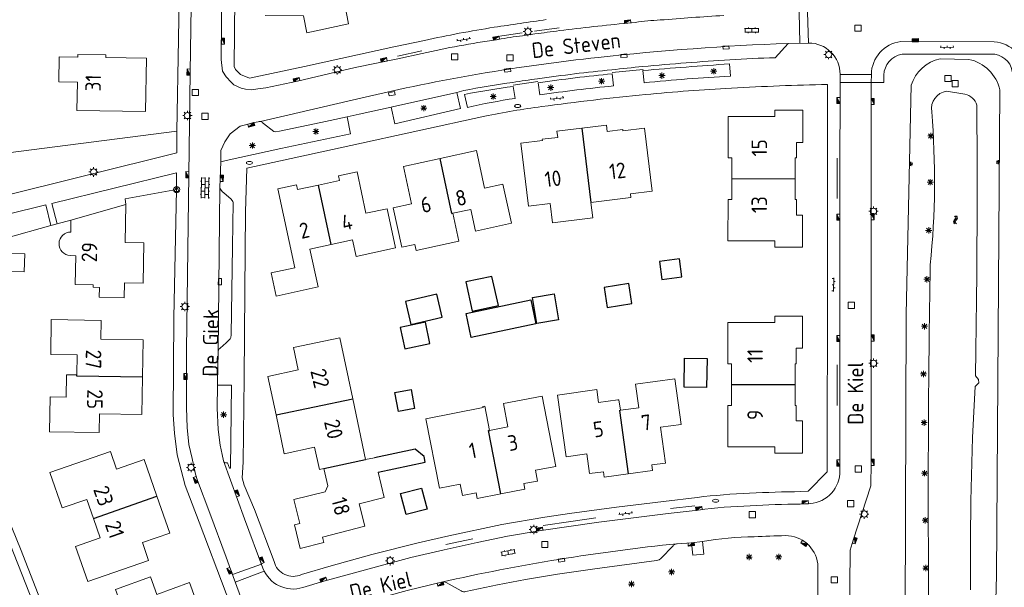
# Model space of a CAD drawing. Extents: x 168769 to 512904, y 516715 to 1559940.
# Tile 285 of 299: x 170967 to 171125, y 520166 to 520257. Entities that reach past the tile are written whole.
import ezdxf

# ---------------------------------------------------------------- set-up
doc = ezdxf.new("R2010")
doc.units = 0
doc.header["$MEASUREMENT"] = 0
doc.layers.get('0').update_dxf_attribs({"linetype": 'CONTINUOUS'})
for name, color, linetype, lineweight in [('B01_HOOFDGEBOUW', 10, 'CONTINUOUS', 0), ('B02_bijgebouw', 12, 'CONTINUOUS', 0), ('B07_scheidingsmuur', 14, 'CONTINUOUS', 25), ('Q04_wegmarkering', 7, 'CONTINUOUS', 0), ('Q21_LANTAARNPAAL', 7, 'CONTINUOUS', 18), ('Q23_kolk', 7, 'CONTINUOUS', 18), ('Q24_PUTDEKSEL', 7, 'CONTINUOUS', 0), ('Q26_BOOM', 7, 'CONTINUOUS', 18), ('Q28_rioolput', 7, 'CONTINUOUS', 18), ('Q39_overig_puntvormig_object', 7, 'CONTINUOUS', 18), ('Q92_BRANDKRAAN', 7, 'CONTINUOUS', 0), ('Q96_STRAATKOLK', 7, 'CONTINUOUS', 0), ('Q97_TROTTOIRKOLK', 7, 'CONTINUOUS', 0), ('S02_symb_open_verh', 7, 'CONTINUOUS', 13), ('T09_INSTEEKSLOOT', 72, 'CONTINUOUS', 0), ('T51_CULTUURSCHEIDING', 3, 'CONTINUOUS', 0), ('V00_kant_verharding', 252, 'CONTINUOUS', 0), ('V04_Kant_op_inrit', 254, 'CONTINUOUS', 13), ('V11_VERKEERSDREMPEL', 7, 'CONTINUOUS', 0), ('W00_KANT_WATER', 140, 'CONTINUOUS', 0)]:
    doc.layers.add(name, color=color, linetype=linetype, lineweight=lineweight)
for name, color, linetype in [('B11_dakrand_hoofdgebouw', 20, 'CONTINUOUS'), ('B14_dakrand_bijgebouw', 30, 'CONTINUOUS'), ('S04_Talud', 7, 'CONTINUOUS'), ('S05_Water', 132, 'CONTINUOUS'), ('Z02_Huisnummer', 253, 'CONTINUOUS'), ('Z06_STRAATNAAM', 7, 'CONTINUOUS')]:
    doc.layers.add(name, color=color, linetype=linetype)
doc.styles.add('ISOCP', font='isocp.shx', dxfattribs={"height": 1.8})

# ---------------------------------------------------------------- blocks, each defined once
blk = doc.blocks.new('Q21')
at = {"color": 0}
for points in [[(-1.5, 0), (-1, 0)], [(-1.06, 1.06), (-0.71, 0.71)], [(0, 1.5), (0, 1)], [(1.06, 1.06), (0.71, 0.71)], [(1.5, 0), (1, 0)], [(-1.06, -1.06), (-0.71, -0.71)], [(0, -1.5), (0, -1)], [(1.06, -1.06), (0.71, -0.71)]]:
    blk.add_lwpolyline(points, dxfattribs=at)
blk.add_circle((0, 0), 1, dxfattribs=at)
blk = doc.blocks.new('Q26')
at = {"color": 0}
for p, q in [((-1, 0), (1, 0)), ((-0.7, 0.7), (0.7, -0.7)), ((0.7, 0.7), (-0.7, -0.7)), ((0, 1), (0, -1))]:
    blk.add_line(p, q, dxfattribs=at)
blk = doc.blocks.new('Q28')
at = {"color": 0}
blk.add_lwpolyline([(1, 1), (1, -1), (-1, -1), (-1, 1)], close=True, dxfattribs=at)
blk = doc.blocks.new('Q97')
blk.add_hatch(color=256).paths.add_polyline_path([(-1, 1), (-1, 0), (1, 1)])
blk.add_line((1, 1), (-1, 0))
at = {"color": 0}
for points in [[(-1, 0), (-1, 1), (1, 1), (1, 0), (-1, 0)], [(0, 0.8), (0, 1)]]:
    blk.add_lwpolyline(points, dxfattribs=at)
blk = doc.blocks.new('Q23')
at = {"color": 0}
blk.add_lwpolyline([(0.99, -0.5), (-0.99, -0.5), (-0.99, 0.5), (0.99, 0.5), (0.99, -0.5)], dxfattribs=at)
blk = doc.blocks.new('Q92')
at = {"color": 0}
blk.add_ellipse((0, 0), major_axis=(-0.991, 0), ratio=0.499983, start_param=1.570796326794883, end_param=7.853981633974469, dxfattribs=at)
blk = doc.blocks.new('S022')
at = {"color": 0}
for p, q in [((0.01, 1.15), (0.31, 1.15)), ((0.31, -2.3), (0.31, 2.3)), ((0.31, 2.1), (1.51, 2.1)), ((0.31, 0), (1.51, 0)), ((1.51, -2.3), (1.51, 2.3)), ((1.51, 1.05), (1.81, 1.05)), ((0.01, -1.15), (0.31, -1.15)), ((0.31, -2.1), (1.51, -2.1)), ((1.51, -1.05), (1.81, -1.05))]:
    blk.add_line(p, q, dxfattribs=at)
blk = doc.blocks.new('S024')
at = {"color": 0}
for p, q in [((0, 1.2), (6.7, 1.2)), ((0, 0), (6.7, 0)), ((0.2, 1.2), (0.2, 0)), ((1.25, 1.5), (1.25, 1.2)), ((1.25, 0), (1.25, -1.2)), ((2.3, 1.2), (2.3, 0)), ((3.35, 1.5), (3.35, 1.2)), ((3.35, 0), (3.35, -1.2)), ((4.4, 1.2), (4.4, 0)), ((5.45, 1.5), (5.45, 1.2)), ((5.45, 0), (5.45, -1.2)), ((6.5, 1.2), (6.5, 0)), ((0, -1.2), (6.7, -1.2)), ((0.2, -1.2), (0.2, -1.5)), ((2.3, -1.2), (2.3, -1.5)), ((4.4, -1.2), (4.4, -1.5)), ((6.5, -1.2), (6.5, -1.5))]:
    blk.add_line(p, q, dxfattribs=at)
blk = doc.blocks.new('Q24')
at = {"color": 0}
blk.add_lwpolyline([(1, 1), (1, -1), (-1, -1), (-1, 1)], close=True, dxfattribs=at)
blk = doc.blocks.new('Q39')
at = {"color": 0}
blk.add_lwpolyline([(-0.8, -0.6), (0.8, -0.6), (0, 1)], close=True, dxfattribs=at)
blk.add_circle((0, 0), 1, dxfattribs=at)
blk = doc.blocks.new('S04')
at = {"color": 0}
for p, q in [((0, 0.5), (0.5, 0.5)), ((0, 0.25), (1, 0.25)), ((0, 0), (0.5, 0)), ((0, -0.25), (1, -0.25)), ((0, -0.5), (0.5, -0.5))]:
    blk.add_line(p, q, dxfattribs=at)
blk = doc.blocks.new('S026')
for p, q in [((0, 0), (4.4, 0)), ((0.2, 0.5), (0.2, 0)), ((1.2, 0), (1.2, -0.5)), ((2.2, 0.5), (2.2, 0)), ((3.2, 0), (3.2, -0.5)), ((4.2, 0.5), (4.2, 0))]:
    blk.add_line(p, q)
blk = doc.blocks.new('Q96')
for p, q in [((-1, 0.88), (1, 0.88)), ((-1, 0.75), (1, 0.75)), ((-1, 0.63), (1, 0.63)), ((-1, 0.5), (1, 0.5)), ((-1, 0.38), (1, 0.38)), ((-1, 0.25), (1, 0.25)), ((-1, 0.12), (1, 0.12))]:
    blk.add_line(p, q)
at = {"color": 0}
blk.add_lwpolyline([(1, 1), (1, 0), (-1, 0), (-1, 1), (1, 1)], dxfattribs=at)
blk = doc.blocks.new('S05')
at = {"color": 0}
for p, q in [((0.08, 0.3), (0.38, 0.59)), ((0.11, -0.19), (0.41, 0.09)), ((0.38, 0.59), (0.68, 0.71)), ((0.41, 0.09), (0.71, 0.21)), ((0.68, 0.71), (1.01, 0.62)), ((0.71, 0.21), (1.02, 0.12)), ((1.01, 0.62), (1.33, 0.37)), ((1.02, 0.12), (1.36, -0.12)), ((1.33, 0.37), (1.66, 0.13)), ((1.66, 0.13), (1.97, 0.04)), ((1.97, 0.04), (2.28, 0.16)), ((2.28, 0.16), (2.58, 0.44)), ((1.36, -0.12), (1.68, -0.37)), ((1.68, -0.37), (2, -0.46)), ((2, -0.46), (2.31, -0.33)), ((2.31, -0.33), (2.61, -0.05))]:
    blk.add_line(p, q, dxfattribs=at)

msp = doc.modelspace()

# ---------------------------------------------------------------- linework, layer by layer
at = {"layer": 'B01_HOOFDGEBOUW'}
for points in [[(171015.33, 520263.29), (171015.28, 520259.71), (171018.93, 520259.67), (171019.67, 520256.08), (171012.98, 520254.61), (171012.43, 520257.33), (171006.29, 520257.38)], [(170973.22, 520250.76), (170976.2, 520250.72), (170976.21, 520251.15), (170980.68, 520251.09), (170980.67, 520250.64), (170987.2, 520250.55), (170987.05, 520242.01), (170976.06, 520242.17), (170976.15, 520246.72), (170973.15, 520246.77), (170973.22, 520250.76)], [(171091.36, 520231.2), (171091.36, 520234.54), (171091.56, 520234.54), (171091.57, 520237.04), (171092.57, 520237.03), (171092.57, 520242.19), (171088.1, 520242.2), (171088.1, 520241.2), (171080.59, 520241.2), (171080.58, 520234.54), (171081.18, 520234.54), (171081.18, 520231.21)], [(171057.1, 520239.31), (171053.12, 520238.83), (171053.24, 520237.84), (171050.76, 520237.54), (171050.79, 520237.33), (171047.32, 520236.91), (171048.55, 520226.78), (171052.03, 520227.2), (171052.4, 520224.13), (171058.85, 520224.91), (171058.54, 520227.39), (171058.55, 520227.39)], [(171067.17, 520239.32), (171063.69, 520238.9), (171063.67, 520239.11), (171061.18, 520238.8), (171061.06, 520239.8), (171057.1, 520239.31)], [(171058.55, 520227.39), (171065, 520228.18), (171064.92, 520228.77), (171068.4, 520229.2), (171067.17, 520239.32)], [(171034.34, 520234.44), (171040.21, 520235.71), (171041.48, 520229.7), (171044.42, 520230.34), (171045.79, 520224.05), (171040.02, 520222.78)], [(171028.48, 520233.16), (171034.34, 520234.44)], [(171022.45, 520225.67), (171021.02, 520232.32), (171018.02, 520231.67), (171018.19, 520230.92)], [(171026.84, 520226.51), (171029.78, 520227.15), (171028.48, 520233.16)], [(171018.19, 520230.92), (171014.81, 520230.19)], [(171081.18, 520231.21), (171081.17, 520227.88), (171080.58, 520227.88), (171080.57, 520221.22), (171088.08, 520221.21), (171088.08, 520220.21), (171092.55, 520220.21)], [(171092.55, 520220.21), (171092.55, 520225.35), (171091.55, 520225.36), (171091.55, 520227.86), (171091.36, 520227.86), (171091.36, 520231.2)], [(171011.44, 520229.46), (171011.28, 520230.22), (171008.3, 520229.57), (171011.04, 520216.91), (171007.23, 520216.1), (171008.01, 520212.36)], [(171014.81, 520230.19), (171011.44, 520229.46)], [(171020.87, 520218.72), (171027.22, 520220.09), (171025.86, 520226.36)], [(171025.86, 520226.36), (171022.45, 520225.67)], [(171026.84, 520226.51), (171028.21, 520220.21), (171030.28, 520220.66), (171030.49, 520219.68), (171037.37, 520221.17), (171036.39, 520225.67)], [(171036.39, 520225.67), (171039.28, 520226.28)], [(171040.02, 520222.78), (171039.28, 520226.28)], [(171016.87, 520220.62), (171020.29, 520221.37), (171020.87, 520218.72)], [(171008.01, 520212.36), (171014.78, 520213.83), (171013.46, 520219.88), (171016.87, 520220.62)], [(170986.7, 520214.43), (170983.71, 520214.5), (170983.66, 520212.11), (170979.63, 520212.2), (170979.67, 520213.75), (170978.64, 520213.78), (170978.65, 520214.18), (170975.79, 520214.24)], [(170976.07, 520202.93), (170971.87, 520202.98), (170971.94, 520208.59), (170979.93, 520208.47), (170979.89, 520205.45), (170986.68, 520205.35), (170986.59, 520199.35)], [(171091.34, 520198.16), (171091.34, 520201.5), (171091.54, 520201.5), (171091.54, 520204), (171092.54, 520204), (171092.54, 520209.15), (171088.07, 520209.15), (171088.07, 520208.15), (171080.56, 520208.14), (171080.56, 520201.48), (171081.16, 520201.48), (171081.16, 520198.15)], [(171011.59, 520200.51), (171010.84, 520204.09), (171018.27, 520205.65)], [(171018.27, 520205.65), (171020.33, 520195.87)], [(170971.74, 520196.19), (170974.34, 520196.15), (170974.39, 520199.75), (170976.01, 520199.72), (170976.07, 520202.93)], [(171008.02, 520193.28), (171006.71, 520199.48), (171011.59, 520200.51)], [(170986.59, 520199.35), (170986.49, 520193.35)], [(171063.29, 520194.04), (171066.27, 520194.45), (171065.74, 520198.22), (171072.03, 520199.09), (171073.05, 520191.77), (171069.74, 520191.31), (171070.54, 520185.56), (171068.32, 520185.26), (171068.44, 520184.37), (171064.57, 520183.83)], [(171053.22, 520196.47), (171059.5, 520197.35), (171059.8, 520195.27), (171062.9, 520195.7)], [(171081.16, 520198.15), (171081.16, 520194.83), (171080.56, 520194.83), (171080.56, 520188.17), (171088.07, 520188.17), (171088.07, 520187.17), (171092.54, 520187.17)], [(171092.54, 520187.17), (171092.54, 520192.32), (171091.54, 520192.32), (171091.54, 520194.82), (171091.34, 520194.82), (171091.34, 520198.16)], [(170971.65, 520190.59), (170971.74, 520196.19)], [(171020.33, 520195.87), (171022.38, 520186.12)], [(171047.95, 520181.37), (171047.78, 520182.27), (171050.01, 520182.67), (171049.69, 520184.43), (171052.94, 520185.03), (171050.74, 520196.31), (171044.51, 520195.1), (171045.24, 520191.37), (171042.3, 520190.8)], [(171064.57, 520183.83), (171060.72, 520183.29), (171060.59, 520184.18), (171058.36, 520183.87), (171057.91, 520187.03), (171054.6, 520186.57), (171053.22, 520196.47)], [(171062.9, 520195.7), (171063.06, 520195.72), (171063.29, 520194.04)], [(171042.3, 520190.8), (171041.54, 520194.72), (171041.22, 520194.65), (171041.26, 520194.47), (171032.09, 520192.68)], [(170986.49, 520193.35), (170979.69, 520193.46), (170979.64, 520190.46), (170971.65, 520190.59)], [(171015.71, 520184.68), (171014.97, 520184.52), (171014.21, 520188.1), (171009.33, 520187.07), (171008.02, 520193.28)], [(171032.09, 520192.68), (171034.28, 520181.53)], [(170986.83, 520186.13), (170982.43, 520184.6), (170981.45, 520187.43), (170971.68, 520184.03)], [(170988.89, 520180.23), (170986.83, 520186.13)], [(171022.38, 520186.11), (171023.83, 520186.43)], [(171022.38, 520186.12), (171022.38, 520186.11)], [(171015.71, 520184.68), (171016.31, 520181.9), (171015.9, 520180.97), (171010.85, 520179.7), (171011.82, 520175.86), (171010.96, 520175.64)], [(170971.68, 520184.03), (170973.66, 520178.36), (170977.62, 520179.74)], [(171024.41, 520184.09), (171025.4, 520180.03), (171021.36, 520179.01), (171022.27, 520175.41), (171015.49, 520173.69), (171015.71, 520172.82)], [(171040.31, 520179.88), (171040.13, 520180.77), (171037.95, 520180.34), (171037.59, 520182.17), (171034.28, 520181.53)], [(171044.12, 520180.63), (171047.95, 520181.37)], [(170990.95, 520174.33), (170988.89, 520180.23)], [(171040.31, 520179.88), (171044.12, 520180.63)], [(170977.62, 520179.74), (170978.71, 520176.65)], [(170978.71, 520176.65), (170979.78, 520173.58)], [(171010.96, 520175.64), (171011.91, 520171.85), (171015.71, 520172.82)], [(170979.78, 520173.58), (170975.81, 520172.2), (170977.78, 520166.54)], [(170977.78, 520166.54), (170987.55, 520169.95), (170986.56, 520172.79), (170990.95, 520174.33)], [(170983.23, 520156.08), (170983.16, 520156.26), (170987.8, 520157.94), (170986.66, 520161.07), (170984.14, 520160.15), (170982.24, 520165.25), (170987.86, 520167.3), (170988.88, 520164.49), (170994.11, 520166.4), (170996.16, 520160.77)]]:
    msp.add_lwpolyline(points, dxfattribs=at)
msp.add_lwpolyline([(170986.7, 520214.43), (170986.79, 520220.93), (170983.8, 520220.97), (170983.9, 520227.06), (170975.06, 520224.54), (170975.08, 520222.64, 0.982235), (170974.97, 520218.87), (170975.86, 520218.83), (170975.79, 520214.24)], format="xyb", dxfattribs=at)
at = {"layer": 'B02_bijgebouw'}
msp.add_lwpolyline([(170964.74, 520216.39), (170967.59, 520216.28), (170967.69, 520219.12), (170964.85, 520219.23), (170964.74, 520216.39)], dxfattribs=at)
at = {"layer": 'B07_scheidingsmuur'}
for points in [[(171057.1, 520239.31), (171058.55, 520227.39)], [(171036.25, 520225.64), (171034.34, 520234.44)], [(171081.18, 520231.21), (171091.36, 520231.2)], [(171016.87, 520220.62), (171014.81, 520230.19)], [(171036.25, 520225.64), (171036.39, 520225.67)], [(170976.01, 520199.52), (170976.01, 520199.72)], [(170986.59, 520199.35), (170976.01, 520199.52)], [(171081.16, 520198.15), (171091.34, 520198.16)], [(171008.02, 520193.28), (171020.33, 520195.87)], [(171063.14, 520194.02), (171063.29, 520194.04)], [(171063.14, 520194.02), (171064.57, 520183.83)], [(171044.12, 520180.63), (171042.14, 520190.77), (171042.3, 520190.8)], [(171015.71, 520184.68), (171022.38, 520186.12)], [(170978.71, 520176.65), (170988.89, 520180.23)]]:
    msp.add_lwpolyline(points, dxfattribs=at)
at = {"layer": 'B11_dakrand_hoofdgebouw', "flags": 128}
msp.add_lwpolyline([(171024.41, 520184.09), (171031.97, 520185.7), (171031.8, 520186.6), (171030.37, 520187.81), (171023.83, 520186.43)], dxfattribs=at)
at = {"layer": 'B14_dakrand_bijgebouw'}
for points in [[(171072.79, 520218.32), (171069.58, 520217.9), (171069.94, 520215.05), (171073.16, 520215.46), (171072.79, 520218.32)], [(171039.48, 520209.94), (171043.74, 520210.87), (171042.67, 520215.53), (171038.46, 520214.66), (171039.48, 520209.94)], [(171064.63, 520214.36), (171060.67, 520213.72), (171061.18, 520210.55), (171065.14, 520211.19), (171064.63, 520214.36)], [(171033.85, 520212.65), (171028.79, 520211.49), (171029.64, 520207.8), (171034.69, 520208.97), (171033.85, 520212.65)], [(171049.71, 520207.92), (171039.32, 520205.74), (171038.52, 520209.56), (171048.91, 520211.74), (171049.71, 520207.92)], [(171052.65, 520212.72), (171053.34, 520208.53), (171049.89, 520207.95), (171049.19, 520212.15), (171052.65, 520212.72)], [(171028.67, 520203.91), (171032.72, 520204.75), (171032.03, 520208.16), (171027.97, 520207.34), (171028.67, 520203.91)], [(171077.23, 520202.34), (171077.14, 520197.67), (171073.53, 520197.73), (171073.61, 520202.4), (171077.23, 520202.34)], [(171029.69, 520197.38), (171030.26, 520194.33), (171027.7, 520193.84), (171027.11, 520196.89), (171029.69, 520197.38)], [(171028.92, 520177.29), (171028.02, 520180.66), (171031.36, 520181.56), (171032.26, 520178.18), (171028.92, 520177.29)]]:
    msp.add_lwpolyline(points, dxfattribs=at)
at = {"layer": 'Q04_wegmarkering'}
for points in [[(171059.75, 520250.68, -0.017874), (171090.24, 520252.92)], [(171005.51, 520240.38), (171021.86, 520244.19, -0.031341), (171059.75, 520250.68)], [(171034.57, 520166.45, -0.029799), (171072.42, 520172.62)]]:
    msp.add_lwpolyline(points, format="xyb", dxfattribs=at)
msp.add_lwpolyline([(170999.01, 520229.78), (170998.71, 520203.43)], dxfattribs=at)
at = {"layer": 'T09_INSTEEKSLOOT'}
for points in [[(171114.64, 520250.46, 0.267531), (171109.98, 520246.19)], [(171124.23, 520245.46, 0.291701), (171119.26, 520250.36)]]:
    msp.add_lwpolyline(points, format="xyb", dxfattribs=at)
for points in [[(171119.26, 520250.36), (171114.64, 520250.46)], [(171109.98, 520246.19), (171109.2, 520209.46), (171109.04, 520161.15)], [(171124.23, 520245.46), (171123.69, 520167.52)], [(171123.21, 520149.79), (171123.69, 520167.52)]]:
    msp.add_lwpolyline(points, dxfattribs=at)
at = {"layer": 'T51_CULTUURSCHEIDING'}
for points in [[(170992.1, 520238.81), (170965.02, 520235.34), (170965.55, 520271.77)], [(170983.82, 520227.96), (170992.05, 520229.46)], [(170983.9, 520227.06), (170983.82, 520227.96)], [(170975.06, 520224.54), (170972.89, 520223.97)], [(170971.86, 520223.71), (170964.65, 520221.65)]]:
    msp.add_lwpolyline(points, dxfattribs=at)
at = {"layer": 'V00_kant_verharding'}
for points in [[(171012.58, 520249.22), (171003.77, 520247.35), (171002.33, 520247.93), (171001.52, 520248.74), (171001.28, 520249.19), (171001.49, 520271.21), (171000, 520272.72), (170992.48, 520280.35), (170980.17, 520280.58), (170977.8, 520280.63), (170965.44, 520280.9), (170960.81, 520281.01), (170961.37, 520307.77), (170961.32, 520311.68)], [(170965.58, 520278.79), (170973.61, 520278.74), (170991.84, 520278.33), (170999.12, 520270.71), (170999.48, 520270.05), (170999.5, 520269.27), (170999.34, 520263.25), (170999.23, 520250.31), (170999.44, 520248.46), (171000, 520247.58), (171000.04, 520247.52), (171000.74, 520246.73), (171001.26, 520246.28), (171002.4, 520245.73), (171003.09, 520245.6), (171004.14, 520245.45), (171005.12, 520245.62), (171006.39, 520245.81), (171011.44, 520246.88), (171020.73, 520249.04)], [(170965.55, 520271.77), (170966.1, 520271.8), (170984.38, 520271.61), (170987.11, 520270.88), (170988.86, 520269.91), (170990.29, 520268.74), (170991.21, 520267.76), (170991.93, 520266.65), (170992.29, 520265.51), (170992.51, 520263.7), (170992.35, 520253.58), (170992.1, 520238.81)], [(170993.66, 520203.72), (170994.03, 520231.83), (170994.23, 520248.31), (170994.42, 520262.42)], [(171065.69, 520256.3), (171064.48, 520256.17)], [(171049.58, 520254.44), (171047.59, 520254.15)], [(171031.83, 520253.4), (171026.95, 520252.39)], [(171043.65, 520253.55), (171043.4, 520253.51)], [(171088.17, 520250.62), (171090.24, 520252.92), (171093.56, 520252.98)], [(171123.33, 520253.19), (171108.32, 520253.21)], [(171026.95, 520252.39), (171012.58, 520249.22)], [(171031.49, 520251.3), (171027.59, 520250.46)], [(171123.39, 520251.17), (171108.52, 520251.17)], [(171020.73, 520249.04), (171027.59, 520250.46)], [(171080.84, 520249.63), (171080.95, 520247.65)], [(171062, 520248.04), (171062.2, 520246.1)], [(171067.12, 520246.61), (171066.92, 520248.56)], [(171098.56, 520247.98), (171098.57, 520243.75), (171098.54, 520234.52), (171098.55, 520228), (171098.55, 520225.03), (171098.54, 520205.56), (171098.53, 520201.35), (171098.54, 520194.83), (171098.54, 520185.58), (171098.55, 520184.35)], [(171103.58, 520246.64), (171103.59, 520247.93)], [(171105.61, 520247.82), (171105.61, 520246.65), (171103.58, 520246.64)], [(171050.39, 520244.67), (171050.1, 520246.6)], [(171096.54, 520246.32), (171096.53, 520215.21), (171096.52, 520184.18), (171093.46, 520181.05), (171092.25, 520180.99)], [(171103.55, 520243.59), (171103.58, 520246.64)], [(171037.05, 520245.05), (171037.64, 520242.47), (171027.08, 520240.02), (171026.5, 520242.68)], [(171026.5, 520242.68), (171026.7, 520242.72), (171037.05, 520245.05)], [(171038.14, 520245.36), (171037.05, 520245.05)], [(171038.74, 520242.61), (171038.27, 520244.72)], [(171046.1, 520246.02), (171046.38, 520244.1)], [(171103.55, 520243.59), (171103.54, 520225.1), (171103.55, 520205.63), (171103.55, 520185.68), (171103.53, 520181.91), (171100.69, 520173.21), (171100.17, 520171.6), (171100.07, 520160.42), (171099.94, 520149.97)], [(171026.5, 520242.68), (171021.34, 520241.56), (171019.43, 520241.14)], [(171019.43, 520241.14), (171019.98, 520238.43), (171008.76, 520236.07), (171000, 520234.1), (170999.13, 520233.9)], [(171019.43, 520241.14), (171016.7, 520240.55), (171015.19, 520240.22), (171008.55, 520238.83), (171007.98, 520238.73), (171007.64, 520238.79), (171005.99, 520240.09), (171005.81, 520240.24), (171005.72, 520240.31), (171005.51, 520240.38), (171005.33, 520240.39), (171005.16, 520240.35), (171004.51, 520240.21), (171003.53, 520239.98), (171002.25, 520239.61), (171000.66, 520238.41), (171000, 520237.46), (170999.79, 520237.14), (170999.18, 520235.72), (170999.13, 520233.9)], [(171020.01, 520236.53), (171041.53, 520241.23)], [(170961.62, 520227.08), (170961.62, 520227.08), (170963.27, 520228.21), (170992.07, 520235.33), (170992.1, 520237.38), (170992.1, 520238.81)], [(171004.54, 520178.11), (171002.92, 520182.01), (171002.58, 520183.22), (171002.73, 520185.71), (171002.89, 520199.18), (171003.01, 520213.13), (171003.14, 520225.86), (171003.34, 520232.89), (171020.01, 520236.53)], [(170999.13, 520233.9), (170999.01, 520229.78), (170999.1, 520229.53), (170999.39, 520229.16), (171000, 520228.63), (171000.83, 520227.91), (171001.1, 520227.56), (171001.12, 520227.38), (171001.05, 520220.31), (171000.79, 520206.14), (171000.77, 520205.72), (171000.67, 520205.48), (171000, 520204.87), (170999.03, 520204), (170998.79, 520203.8), (170998.71, 520203.43), (170998.62, 520198.42), (170998.62, 520198.06)], [(170992.05, 520229.46), (170992.02, 520232.13), (170972.01, 520227.22), (170972.89, 520223.97), (170971.86, 520223.71), (170971.04, 520226.99), (170964.79, 520225.45), (170961.82, 520223.34)], [(170992.05, 520229.46), (170991.63, 520208.88), (170991.5, 520193.29), (170991.73, 520190.34), (170992.15, 520186.89), (170993.44, 520181.98), (170995.7, 520176.1), (171000, 520164.63), (171005.07, 520151.08)], [(170993.66, 520203.72), (170993.66, 520194.41)], [(170998.62, 520198.06), (170998.56, 520194.38), (170998.75, 520190.97), (170999.07, 520188.43), (170999.39, 520186.92)], [(171000.53, 520184.72), (171000.7, 520184.74), (171000.86, 520198.07), (171000, 520198.07), (170998.62, 520198.06)], [(170993.66, 520194.41), (170993.74, 520191.28), (170994.02, 520188.52), (170994.55, 520186.32), (170995.1, 520183.79), (170995.41, 520182.76), (170997.39, 520177.52), (171000, 520170.47), (171000.77, 520168.38)], [(171002.94, 520176.64), (170999.58, 520185.94)], [(170961.68, 520181.64), (170975.59, 520146.36)], [(170962.88, 520181.8), (170967.01, 520171.81), (170976.71, 520146.82)], [(171055.14, 520177.45), (171062.68, 520178.47), (171070.2, 520179.42), (171075.62, 520180.05)], [(171093.74, 520179.05), (171092.98, 520179.02), (171092.38, 520179.01), (171092.16, 520178.99)], [(171051.17, 520176.88), (171055.14, 520177.45)], [(171059.85, 520176.07), (171070.99, 520177.47)], [(171070.99, 520177.47), (171075.79, 520178.02)], [(171050.57, 520174.76), (171059.85, 520176.07)], [(171040.3, 520172.83), (171045.17, 520173.82), (171050.57, 520174.76)], [(171034.99, 520171.65), (171040.3, 520172.83)], [(171074.72, 520172.77), (171072.42, 520172.62)], [(171074.72, 520172.77), (171076.48, 520172.96)], [(171074.72, 520172.77), (171074.91, 520170.77), (171076.68, 520170.94), (171076.48, 520172.96)], [(171069.12, 520169.91), (171059.17, 520168.59), (171053.22, 520167.75), (171048.08, 520166.87), (171043.55, 520166.02), (171038.51, 520164.93)], [(171094.98, 520169.39), (171095.01, 520163.38)], [(171004.55, 520158.03), (171000.77, 520168.38)]]:
    msp.add_lwpolyline(points, dxfattribs=at)
for points in [[(171079.88, 520257.41, 0.00265), (171069.69, 520256.68)], [(171051.4, 520256.75, -0.001442), (171043.06, 520255.51)], [(171064.48, 520256.17, 0.008759), (171053.53, 520254.97)], [(171069.69, 520256.68, 0.018501), (171065.69, 520256.3)], [(171043.06, 520255.51, 0.014433), (171031.83, 520253.4)], [(171047.59, 520254.15, 0.021857), (171043.65, 520253.55)], [(171053.53, 520254.97, -0.001242), (171049.58, 520254.44)], [(171043.4, 520253.51, 0.020002), (171031.49, 520251.3)], [(171093.56, 520252.98, -0.416092), (171098.56, 520247.98)], [(171108.32, 520253.21, 0.37867), (171103.59, 520247.93)], [(171123.32, 520253.16, -0.391742), (171128.27, 520248.01), (171128.31, 520243.59), (171128.36, 520242.85), (171128.21, 520239.17), (171128.28, 520202.25, 0.029675), (171128.87, 520190.45, 0.111226), (171133.55, 520174.42)], [(171108.52, 520251.17, 0.370661), (171105.61, 520247.82)], [(171123.39, 520251.17, -0.37074), (171126.28, 520247.87), (171126.36, 520202.25, 0.018957), (171126.86, 520189.75, 0.155911), (171138.49, 520163.58), (171138.41, 520163.31)], [(171066.89, 520249.21, -0.006157), (171080.86, 520250.29)], [(171066.92, 520248.56, -0.005238), (171080.84, 520249.63)], [(171080.86, 520250.29, -0.007933), (171088.17, 520250.62)], [(171050.01, 520247.24, -0.011265), (171061.92, 520248.68)], [(171050.1, 520246.6, -0.01177), (171062, 520248.04)], [(171061.92, 520248.68, -0.003201), (171066.89, 520249.21)], [(171038.14, 520245.36, -0.009626), (171046.03, 520246.66)], [(171046.03, 520246.66, -0.00678), (171050.01, 520247.24)], [(171080.95, 520247.65, 0.011577), (171067.12, 520246.61)], [(171081.11, 520245.72, -0.010567), (171096.54, 520246.32)], [(171038.27, 520244.72, -0.015069), (171046.1, 520246.02)], [(171062.2, 520246.1, 0.010576), (171050.39, 520244.67)], [(171050.66, 520242.77, -0.011511), (171067.34, 520244.7)], [(171067.34, 520244.7, -0.012861), (171081.11, 520245.72)], [(171046.38, 520244.1, 0.022379), (171038.74, 520242.61)], [(171041.53, 520241.23, -0.021262), (171050.66, 520242.77)], [(170999.39, 520186.92), (170999.58, 520185.94, 0.41233), (171000.1, 520185.58), (171000.2, 520185.59), (171000.53, 520184.72)], [(171098.55, 520184.35, -0.396726), (171093.74, 520179.05)], [(171084.05, 520180.72, 0.020529), (171075.62, 520180.05)], [(171092.25, 520180.99, 0.009758), (171084.05, 520180.72)], [(171084.15, 520178.71, 0.025323), (171075.79, 520178.02)], [(171092.16, 520178.99, 0.009615), (171084.15, 520178.71)], [(171002.94, 520176.64), (171005.92, 520168.71, 0.402557), (171012.34, 520165.6), (171015.67, 520166.62), (171029.68, 520170.42), (171034.99, 520171.65)], [(171004.54, 520178.11), (171007.69, 520169.78, 0.467496), (171012.12, 520167.66), (171016.85, 520169.07), (171023.42, 520170.87), (171030.81, 520172.77), (171035.77, 520173.89), (171044.26, 520175.72), (171051.17, 520176.88)], [(171076.48, 520172.96, -0.039269), (171084.78, 520173.74)], [(171084.78, 520173.74, -0.009348), (171089.8, 520173.92)], [(171089.8, 520173.92, -0.37927), (171094.98, 520169.39)], [(171072.16, 520172.56, 0.122086), (171071.75, 520172.27), (171069.81, 520170.23), (171069.52, 520170.04), (171069.12, 520169.91)], [(171072.42, 520172.62, 0.063013), (171072.16, 520172.56)], [(171038.51, 520164.93, -0.213606), (171037.71, 520165.06), (171035.35, 520166.39), (171034.98, 520166.49), (171034.57, 520166.45), (171029.09, 520165.09), (171023.04, 520163.47), (171017.52, 520161.96), (171014.61, 520161.03, 0.413912), (171011.42, 520153.91), (171013.32, 520148.81, 0.386888), (171021.16, 520145.34), (171022.33, 520145.62, 0.179382), (171023.05, 520146.09), (171024.61, 520148.49, -0.219994), (171025.27, 520148.96), (171036.89, 520151.83), (171045.7, 520153.69, -0.195745), (171046.47, 520153.58), (171048.97, 520152.16, 0.157842), (171049.52, 520151.98)]]:
    msp.add_lwpolyline(points, format="xyb", dxfattribs=at)
at = {"layer": 'V04_Kant_op_inrit'}
for points in [[(171047.53, 520254.59), (171043.57, 520254.01)], [(171053.47, 520255.41), (171049.52, 520254.9)], [(171031.41, 520251.72), (171027.5, 520250.88)], [(171061.98, 520248.24), (171066.93, 520248.75)], [(171046.1, 520246.23), (171050.06, 520246.82)], [(171098.11, 520234.52), (171098.1, 520228)], [(171098.09, 520201.34), (171098.09, 520194.83)], [(171071.36, 520178.27), (171075.26, 520178.7)], [(171050.91, 520175.54), (171055.36, 520176.19), (171059.33, 520176.75)], [(171035.27, 520172.48), (171039.6, 520173.43)]]:
    msp.add_lwpolyline(points, dxfattribs=at)
at = {"layer": 'V11_VERKEERSDREMPEL'}
for points in [[(171091.99, 520257.91), (171092.11, 520252.95)], [(171093.48, 520252.98), (171093.35, 520257.95)], [(171098.57, 520247.94), (171103.59, 520247.93)], [(171103.58, 520246.64), (171098.57, 520246.64)], [(171001.03, 520167.67), (171005.68, 520169.35)], [(171006.13, 520168.21), (171001.48, 520166.44)]]:
    msp.add_lwpolyline(points, dxfattribs=at)
at = {"layer": 'W00_KANT_WATER'}
for points in [[(171113.27, 520241.96, -0.413385), (171115.67, 520245.25)], [(171118.61, 520244.77, -0.274213), (171120.52, 520243.01)], [(171120.52, 520243.01, -0.006052), (171120.3, 520199.55)], [(171113.05, 520217.36, 0.04557), (171113.27, 520241.96)], [(171112.8, 520162.55, -0.006568), (171113.05, 520217.36)], [(171120.23, 520197.84, 0.016422), (171119.52, 520165.2)]]:
    msp.add_lwpolyline(points, format="xyb", dxfattribs=at)
for points in [[(171115.67, 520245.25), (171118.61, 520244.77)], [(171120.3, 520199.55), (171120.77, 520199), (171120.83, 520198.45), (171120.23, 520197.84)]]:
    msp.add_lwpolyline(points, dxfattribs=at)

# ---------------------------------------------------------------- block references
at = {"layer": 'Q21_LANTAARNPAAL', "xscale": 0.5, "yscale": 0.5}
for p in [(171048.45, 520254.82), (171096.73, 520251.13), (171017.85, 520248.66), (170993.79, 520241.34), (170978.72, 520232.28), (171103.93, 520225.97), (170993.38, 520210.67), (171103.93, 520201.59), (170994.38, 520184.86), (171102.45, 520177.38), (171049.39, 520174.88), (171026.33, 520169.89)]:
    msp.add_blockref('Q21', p, dxfattribs=at)
at = {"layer": 'Q23_kolk'}
for p, xscale, yscale, rotation in [((171080.25, 520252.26), 0.5, 0.5, 183.6120749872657), ((171063.86, 520250.93), 0.5, 0.5, 185.6250600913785), ((171045.18, 520248.6), 0.5000000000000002, 0.5000000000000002, 188.9160367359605), ((171026.6, 520244.83), 0.5, 0.5, 192.2391544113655), ((170999, 520214.68), 0.5, 0.5, 269.6122901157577), ((171053.84, 520169.99), 0.5, 0.5, 190.3663226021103)]:
    msp.add_blockref('Q23', p, dxfattribs=dict(at, xscale=xscale, yscale=yscale, rotation=rotation))
at = {"layer": 'Q24_PUTDEKSEL', "xscale": 0.5, "yscale": 0.5}
for p in [(171115.91, 520247.29), (171117.05, 520246.45)]:
    msp.add_blockref('Q24', p, dxfattribs=at)
at = {"layer": 'Q26_BOOM', "xscale": 0.5, "yscale": 0.5}
for p in [(171069.96, 520247.75), (171078.29, 520248.46), (171052.11, 520245.83), (171060.28, 520246.86), (171042.88, 520244.39), (171031.74, 520242.53), (171014.41, 520238.78), (171113.13, 520238.06), (171004.22, 520236.53), (171113.04, 520230.65), (171112.8, 520222.91), (171112.51, 520215.06), (171112.12, 520207.52), (171111.96, 520199.87), (170999.6, 520193.32), (171112.06, 520192.05), (171112.13, 520183.94), (171112.25, 520176.38), (171083.97, 520170.47), (171088.71, 520170.5), (171112.33, 520168.72), (171071.52, 520168.09), (171065.08, 520166.15)]:
    msp.add_blockref('Q26', p, dxfattribs=at)
at = {"layer": 'Q28_rioolput', "xscale": 0.5, "yscale": 0.5}
for p in [(171101.45, 520255.37), (171036.71, 520250.77), (171045.57, 520250.6), (170995.07, 520245.04), (170996.6, 520241.23), (171100.39, 520210.89), (171101.49, 520184.63), (171100.26, 520179.05), (171084.48, 520177.28), (171051.17, 520172.5), (171097.66, 520166.82)]:
    msp.add_blockref('Q28', p, dxfattribs=at)
at = {"layer": 'Q39_overig_puntvormig_object', "xscale": 0.5, "yscale": 0.5}
msp.add_blockref('Q39', (170992.05, 520229.46), dxfattribs=at)
at = {"layer": 'Q92_BRANDKRAAN', "xscale": 0.5, "yscale": 0.5}
for p in [(171046.8, 520242.87), (171003.75, 520233.74), (171078.6, 520179.51)]:
    msp.add_blockref('Q92', p, dxfattribs=at)
at = {"layer": 'Q96_STRAATKOLK', "xscale": 0.5, "yscale": 0.5, "rotation": 0.1145914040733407}
msp.add_blockref('Q96', (171110.64, 520253.18), dxfattribs=at)
at = {"layer": 'Q97_TROTTOIRKOLK'}
for p, xscale, yscale, rotation in [((171064.48, 520256.17), 0.5, 0.5, 5.694234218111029), ((171043.4, 520253.51), 0.5, 0.5, 9.652673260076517), ((170999.26, 520253.28), 0.4999999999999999, 0.4999999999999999, 269.5261359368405), ((171025.39, 520250.04), 0.5, 0.5, 12.1970547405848), ((170994.23, 520248.31), 0.4999999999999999, 0.4999999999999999, 89.00926948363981), ((171011.34, 520246.86), 0.5, 0.5, 11.66464827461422), ((171098.57, 520243.75), 0.5000000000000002, 0.5000000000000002, 90), ((171103.55, 520243.59), 0.5, 0.5, 270), ((171003.98, 520240.09), 0.4999999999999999, 0.4999999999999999, 194.4958533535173), ((170994.03, 520231.83), 0.4999999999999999, 0.4999999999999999, 89.00926948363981), ((170999.06, 520231.28), 0.5, 0.5, 268.4495153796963), ((171103.54, 520225.1), 0.5, 0.5, 270), ((171098.55, 520225.03), 0.5000000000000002, 0.5000000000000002, 90), ((171098.54, 520205.56), 0.5000000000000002, 0.5000000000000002, 90), ((171103.55, 520205.63), 0.5, 0.5, 270), ((170993.73, 520199.45), 0.4999999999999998, 0.4999999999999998, 89.2676878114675), ((171098.54, 520185.58), 0.5000000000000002, 0.5000000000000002, 90), ((171103.55, 520185.68), 0.5, 0.5, 270), ((170995.36, 520182.93), 0.4999999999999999, 0.4999999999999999, 106.5135411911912), ((171001.5, 520180.63), 0.5, 0.5, 288.9525856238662), ((171075.94, 520178.04), 0.5, 0.5, 7.416231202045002), ((171092.98, 520179.02), 0.5, 0.5, 2.693611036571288), ((171050.36, 520174.72), 0.5, 0.5, 8.732689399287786), ((171100.69, 520173.21), 0.5000000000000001, 0.5000000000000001, 251.9454475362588), ((171074.66, 520172.77), 0.4999999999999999, 0.4999999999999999, 184.3672469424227), ((171092.94, 520172.89), 0.5, 0.5, 143.5286170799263), ((171005.48, 520169.88), 0.4999999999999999, 0.4999999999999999, 290.5623752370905), ((171000.78, 520168.35), 0.5, 0.5, 110.2887105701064), ((171015.67, 520166.62), 0.5, 0.5, 17.0883305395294), ((171034.36, 520166.4), 0.5, 0.5, 194.4255317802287)]:
    msp.add_blockref('Q97', p, dxfattribs=dict(at, xscale=xscale, yscale=yscale, rotation=rotation))
at = {"layer": 'S02_symb_open_verh'}
for name, p, xscale, yscale, rotation in [('S022', (171084.4, 520254.56), 0.5000000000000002, 0.5000000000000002, 90.16681049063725), ('S026', (171037.05, 520253.31), 0.5, 0.5, 10.52310269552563), ('S026', (171114.65, 520252.28), 0.4999999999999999, 0.4999999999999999, 0.4637435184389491), ('S026', (171052.02, 520243.95), 0.5, 0.5, 6.736275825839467), ('S024', (170996.59, 520228.06), 0.5, 0.5, 89.17522002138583), ('S026', (171097.51, 520213.09), 0.5, 0.5, 89.22337144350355), ('S026', (171063.07, 520177.29), 0.5, 0.5, 7.12054130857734), ('S022', (171045.36, 520170.75), 0.5, 0.5, 100.9410439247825)]:
    msp.add_blockref(name, p, dxfattribs=dict(at, xscale=xscale, yscale=yscale, rotation=rotation))
at = {"layer": 'S04_Talud', "xscale": 0.5, "yscale": 0.5}
for p, zscale, rotation in [((171109.72, 520233.6), 0.9632133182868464, 358.0918033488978), ((171124.15, 520233.84), 0.9047239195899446, 178.9765438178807)]:
    msp.add_blockref('S04', p, dxfattribs=dict(at, zscale=zscale, rotation=rotation))
at = {"layer": 'S05_Water', "xscale": 0.4999999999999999, "yscale": 0.4999999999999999, "rotation": 87.00318123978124}
msp.add_blockref('S05', (171117.14, 520223.92), dxfattribs=at)

# ---------------------------------------------------------------- texts
at = {"layer": 'Z02_Huisnummer', "style": 'ISOCP'}
for s, rotation, p in [('31', 88.98, (170979.88, 520245.2)), ('15', 89.9312, (171086.85, 520234.78)), ('12', 6.9381, (171061.67, 520231.07)), ('10', 6.9381, (171051.31, 520229.81)), ('8', 12.2572, (171037.15, 520226.74)), ('13', 89.9312, (171086.84, 520225.68)), ('6', 12.2572, (171031.55, 520225.66)), ('2', 12.2572, (171012.08, 520221.53)), ('4', 12.2572, (171018.83, 520222.81)), ('29', 88.2759, (170979.26, 520217.78)), ('11', 90, (171086.18, 520201.66)), ('27', 269.0947, (170977.49, 520203.79)), ('22', 283.586, (171013.51, 520200.35)), ('25', 269.0947, (170977.71, 520197.41)), ('9', 90, (171086.18, 520192.48)), ('20', 283.397, (171015.69, 520192.21)), ('7', 7.9437, (171066.85, 520190.73)), ('5', 7.9437, (171059.13, 520189.65)), ('3', 11.011, (171045.49, 520187.45)), ('1', 11.011, (171039.29, 520186.25)), ('23', 289.2503, (170978.63, 520181.36)), ('18', 284.8144, (171016.85, 520179.66)), ('21', 289.2503, (170980.5, 520175.75))]:
    msp.add_text(s, height=2.5, rotation=rotation, dxfattribs=at).set_placement(p)
at = {"layer": 'Z06_STRAATNAAM', "style": 'ISOCP'}
for s, rotation, p in [('De Steven', 6.9097, (171049.23, 520250.51)), ('De Giek', 89.1975, (170998.71, 520199.41)), ('De Kiel', 90.0917, (171102.3, 520191.72)), ('De Kiel', 12.8922, (171020.17, 520163.55))]:
    msp.add_text(s, height=2.5, rotation=rotation, dxfattribs=at).set_placement(p)

doc.saveas('drawing.dxf')
